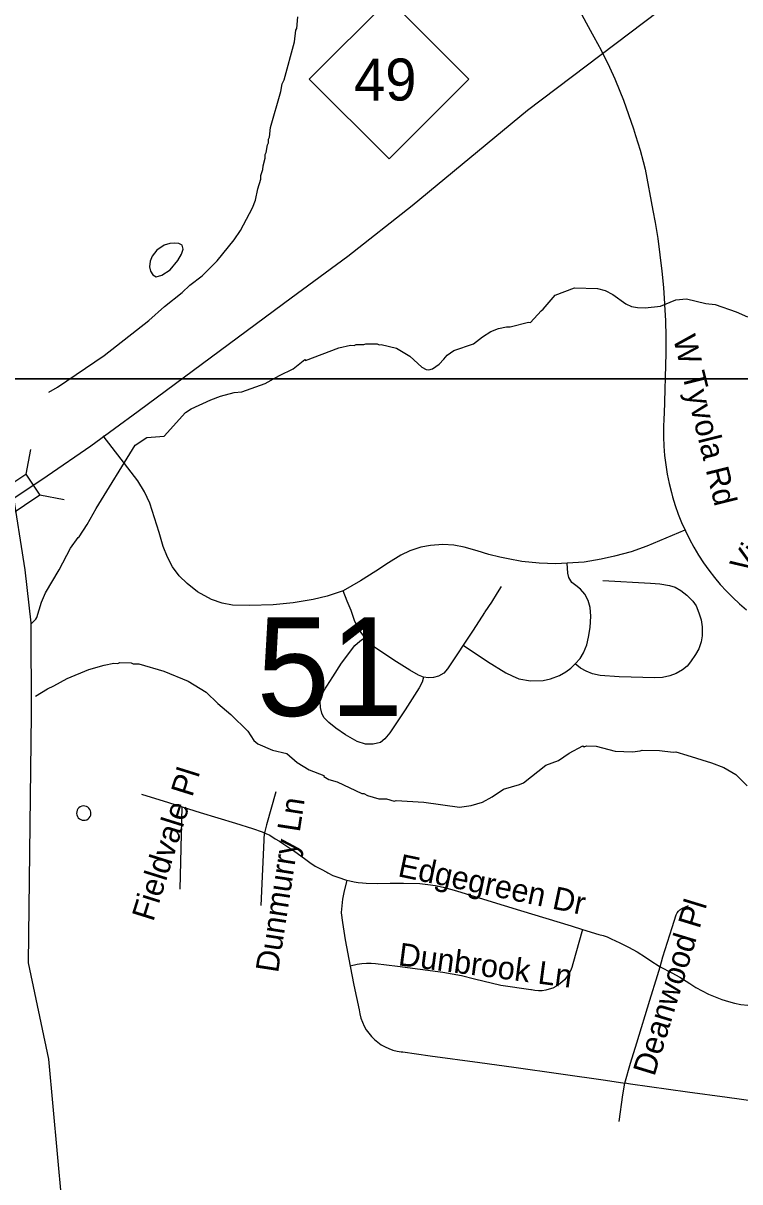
# Model space of a CAD drawing. Extents: x 1383679 to 1536984, y 460658 to 651027.
# Drawn here: x 1428413 to 1431399, y 517411 to 522240 of the extents above; entities that cross this region are included whole.
import ezdxf

# ---------------------------------------------------------------- set-up
doc = ezdxf.new("R2010")
doc.units = 0
for name, color, linetype in [('Exist Hydrographic Creek Single Shore', 7, 'Continuous'), ('Exist Hydrographic Misc Water Feature', 7, 'Continuous'), ('Exist Road Non-System Type 51', 7, 'Continuous'), ('Exist Road Non-System Type 51 Label', 7, 'Continuous'), ('Exist Road Primary NC Shield CELL', 7, 'Continuous'), ('Exist Road Primary NC Shield Number Label', 7, 'Continuous'), ('Exist Road Primary NC Structure Standard Bridge CELL', 7, 'Continuous'), ('Exist Road Primary NC UnDivided 4 Lane Attributed', 7, 'Continuous'), ('Exist Road Secondary Structure Standard Bridge Number Label', 7, 'Continuous'), ('Map Preparation Inset Cut Line', 7, 'Continuous')]:
    doc.layers.add(name, color=color, linetype=linetype)

msp = doc.modelspace()

# ---------------------------------------------------------------- linework, layer by layer
at = {"layer": 'Exist Hydrographic Creek Single Shore'}
msp.add_lwpolyline([(1428157.5, 516455.7), (1428444.5, 516623.9), (1428531.5, 516783.1), (1428574.5, 517330.3), (1428519.5, 517922.2), (1428435.5, 518324.3), (1428447.5, 519358.1), (1428445.8, 519740.6), (1428420.9, 519962), (1428367.4, 520305.8)], dxfattribs=at)
at = {"layer": 'Exist Hydrographic Misc Water Feature'}
for points in [[(1428520.6, 520701.8), (1428556.2, 520722.9), (1428751, 520854.4), (1428936.3, 521000.2), (1429001.6, 521058.7), (1429074.8, 521117.1), (1429107.5, 521148.3), (1429158.4, 521187.2), (1429221.7, 521249.7), (1429291.7, 521336.1), (1429318.5, 521375.5), (1429368.6, 521470.3), (1429381.3, 521502), (1429390.3, 521549.8), (1429403.2, 521589.5), (1429403.5, 521605.4), (1429412, 521629.3), (1429412.3, 521645.2), (1429421, 521677.1), (1429421.5, 521693), (1429425.6, 521700.9), (1429430.3, 521732.8), (1429434.5, 521740.7), (1429434.8, 521756.7), (1429439, 521764.6), (1429443.8, 521804.5), (1429487.1, 521955.4), (1429491.8, 521987.3), (1429500.2, 522003.1), (1429543.6, 522162.1), (1429548.6, 522209.9), (1429552.8, 522217.8), (1429557.8, 522265.7)], [(1429043, 521322.6), (1429024.2, 521321.2), (1429000.5, 521314.5), (1428969.9, 521294.4), (1428950.9, 521269.4), (1428942.2, 521247.3), (1428939.9, 521224.5), (1428943.3, 521205.8), (1428953, 521190.3), (1428967.4, 521182.1), (1428991.4, 521189.1), (1429025.7, 521212.3), (1429057, 521250.8), (1429072.9, 521276.5), (1429080.2, 521297.3), (1429075.2, 521314.7), (1429061.9, 521321.9), (1429043, 521322.6)], [(1428445.4, 519735.6), (1428465.2, 519755.4), (1428469.4, 519763.3), (1428488.8, 519826.8), (1428505.6, 519866.4), (1428563.7, 519961.1), (1428609.7, 520052), (1428641.7, 520096.5), (1428646.7, 520099.1), (1428679.8, 520150.4), (1428717.3, 520217.5), (1428879, 520481.8), (1428927.7, 520512.7), (1428999.9, 520519), (1429090, 520616.9), (1429112.3, 520632.4), (1429195.2, 520670.6), (1429235.6, 520685.6), (1429291.9, 520700.4), (1429324, 520703.7), (1429420.7, 520737.5), (1429481.4, 520772.1), (1429538, 520798.8), (1429586.9, 520837.7), (1429588.8, 520833.6), (1429728, 520886.5), (1429776.2, 520897.4), (1429792.2, 520897), (1429800.3, 520900.8), (1429832.3, 520900.1), (1429840.4, 520904), (1429888.4, 520902.9), (1429896.3, 520898.7), (1429904.4, 520900.5), (1429968, 520885.1), (1430023.3, 520851.9), (1430074.3, 520806.8), (1430091.7, 520797.1), (1430102.4, 520795.6), (1430118, 520798.9), (1430146, 520818.6), (1430165.6, 520839.7), (1430179.4, 520856.3), (1430207.8, 520875.7), (1430288.5, 520903.9), (1430327.2, 520933), (1430361.6, 520954.2), (1430393.9, 520967.5), (1430426, 520974.8), (1430442, 520974.4), (1430517.7, 520993.5), (1430526.5, 520992.5), (1430570.8, 521041.3), (1430579.7, 521047.3), (1430628.9, 521106.1), (1430709.6, 521136.3), (1430805.6, 521134.1), (1430837.4, 521125.5), (1430869, 521108.8), (1430924.2, 521069.5), (1430948, 521059), (1430971.9, 521054.5), (1431003.8, 521053.7), (1431068, 521060.3), (1431132.6, 521086.8), (1431177.2, 521091.1), (1431256.4, 521072), (1431296.2, 521067.2), (1431383.6, 521037.2), (1431431.2, 521016.1)], [(1428464.5, 519435.5), (1428514.9, 519466.4), (1428541.2, 519477.8), (1428595.9, 519508.5), (1428686.8, 519546.5), (1428751.1, 519565), (1428791.3, 519572.1), (1428807.3, 519571.8), (1428815.4, 519575.6), (1428863.4, 519574.5), (1428871.3, 519570.4), (1428895.3, 519569.8), (1428998.6, 519539.5), (1429100.9, 519498.1), (1429174.8, 519451.6), (1429223.8, 519404.5), (1429278.7, 519359.2), (1429349.3, 519289.7), (1429374.5, 519251.1), (1429390.2, 519236.8), (1429451.6, 519209.5), (1429511.3, 519196.1), (1429554.5, 519159.2), (1429604.7, 519128.3), (1429665.4, 519104.7), (1429665.3, 519100.7), (1429687, 519088.2), (1429720.7, 519077.5), (1429823.8, 519029.2), (1429831.8, 519029), (1429847.6, 519020.6), (1429895.3, 519007.6), (1429927.3, 519006.9), (1429959.1, 518998.2), (1429967.1, 518999.9), (1430081.9, 518993.4), (1430230.6, 518972.1), (1430278.8, 518978.9), (1430327.1, 518993.8), (1430367.6, 519015), (1430414.3, 519047.9), (1430480.7, 519066.4), (1430496.9, 519074), (1430590.5, 519147.9), (1430643, 519166.7), (1430687.6, 519197.7), (1430744.2, 519228.4), (1430750.2, 519224.2), (1430760.2, 519228), (1430800.2, 519227.1), (1430879.8, 519205.4), (1430951.8, 519203.7), (1430983.9, 519207), (1430992, 519210.8), (1431063.9, 519209.2), (1431120.3, 519202.2), (1431131.8, 519203.7), (1431177.3, 519188.9), (1431280.8, 519156.9), (1431331.7, 519137.8), (1431381.8, 519108.1), (1431428.8, 519061.1)], [(1428695.5, 518944.5), (1428695.4, 518951.1), (1428693.9, 518957.5), (1428691.2, 518963.4), (1428687.2, 518968.6), (1428682.1, 518972.8), (1428676.3, 518975.8), (1428670, 518977.4), (1428663.5, 518977.7), (1428657, 518976.5), (1428651, 518974), (1428645.6, 518970.2), (1428641.2, 518965.3), (1428638.1, 518959.6), (1428636.1, 518953.3), (1428635.6, 518946.8), (1428636.5, 518940.3), (1428638.9, 518934.2), (1428642.5, 518928.7), (1428647.2, 518924.1), (1428652.7, 518920.7), (1428658.9, 518918.5), (1428665.4, 518917.8), (1428671.9, 518918.4), (1428678.1, 518920.5), (1428683.8, 518923.9), (1428688.5, 518928.4), (1428692.2, 518933.8), (1428694.5, 518939.9), (1428695.5, 518944.5)]]:
    msp.add_lwpolyline(points, dxfattribs=at)
at = {"layer": 'Exist Road Non-System Type 51'}
for p, q in [((1429066.5, 518631.3), (1429075.3, 518974.3)), ((1429404.3, 518562.5), (1429418.2, 518865.8))]:
    msp.add_line(p, q, dxfattribs=at)
for points in [[(1430723.3, 522304.8), (1430783.5, 522195.6), (1430791, 522182.1), (1430821.6, 522126.9)], [(1430821.6, 522126.9), (1430855.7, 522056.9), (1430878.2, 522007.1), (1430899.2, 521956.7), (1430913.6, 521919.4), (1430935.5, 521859.3), (1430955.8, 521798.9), (1430964.6, 521771.8), (1430983.2, 521710.8), (1430996.5, 521663.7), (1431004.2, 521631.8), (1431036.2, 521459.7), (1431045.4, 521409.7), (1431056.6, 521342.2), (1431066.1, 521274.3), (1431074.1, 521206.3), (1431080.5, 521138.1), (1431085.3, 521069.7), (1431085.4, 521066), (1431088.5, 521001.3), (1431090.1, 520932.8), (1431090.1, 520864.2), (1431083, 520612.3), (1431081.9, 520594.1), (1431080.5, 520554.8), (1431080.6, 520515.6), (1431082.3, 520476.5), (1431085.5, 520437.5), (1431090.2, 520398.6), (1431096.5, 520359.9), (1431104.2, 520321.6), (1431113.5, 520283.4), (1431118.2, 520266.4), (1431129.4, 520229.8), (1431142.1, 520193.9), (1431156.2, 520158.4), (1431171.7, 520123.6), (1431188.5, 520089.5), (1431206.8, 520056), (1431226.3, 520023.3), (1431247.2, 519991.4), (1431269.3, 519960.4), (1431292.7, 519930.3), (1431317.2, 519901.1), (1431342.9, 519873), (1431369.7, 519845.9), (1431397.6, 519819.9), (1431426.6, 519795)], [(1429746.6, 519873.9), (1429680.1, 519851.3), (1429621.2, 519837.5), (1429538.5, 519823.8), (1429454.4, 519816.2), (1429356.6, 519812.4), (1429285.1, 519814.9), (1429242.5, 519822.5), (1429197.4, 519837.5), (1429139.6, 519870.2), (1429095.8, 519904), (1429063.1, 519936.6), (1429035.6, 519974.2), (1429014.2, 520014.3), (1428996.8, 520058.2), (1428979.1, 520117.2), (1428940.2, 520240.1), (1428919, 520286.5), (1428891.4, 520332.9), (1428821.1, 520423.2), (1428746.4, 520519.7)], [(1431170, 520127.2), (1431011.9, 520060.8), (1430946.1, 520036.9), (1430876.9, 520018.8), (1430820.9, 520006.4), (1430750.1, 519994.1), (1430679.4, 519989.2)], [(1430679.4, 519989.2), (1430632.5, 519986.7), (1430563.4, 519989.2), (1430490.1, 519996.6), (1430434.1, 520007.2), (1430399.5, 520014.7), (1430353.4, 520026.2), (1430304.1, 520041), (1430250.6, 520056.7), (1430207.8, 520064.1), (1430161.6, 520067.3), (1430110.6, 520063.2), (1430070.4, 520056.7), (1430023.4, 520041), (1429986.4, 520022.1), (1429935.4, 519990.8), (1429882.6, 519956.2), (1429818.5, 519915.9), (1429746.6, 519873.9)], [(1430712.4, 519569.4), (1430732.9, 519592.4), (1430746.9, 519616.3), (1430761.6, 519649.2), (1430768.2, 519680.5), (1430774.9, 519721.7), (1430777.4, 519768.6), (1430774.9, 519804), (1430766.6, 519834.4), (1430752.6, 519859.9), (1430734.5, 519880.5), (1430715.4, 519895.7), (1430699.1, 519909.3), (1430686.8, 519929.1), (1430682.6, 519947.2), (1430679.4, 519989.2)], [(1430828.4, 519916.8), (1431026.6, 519906), (1431065.4, 519903.6), (1431105.8, 519896.2), (1431128.8, 519889.6), (1431153.4, 519874.8), (1431178.1, 519855.8), (1431202.9, 519831.1), (1431216.9, 519811.3), (1431228.4, 519781.8), (1431238.2, 519752.9), (1431241.5, 519724.2), (1431242.4, 519686.2), (1431237.4, 519661.6), (1431227.5, 519631.9), (1431214, 519609.1), (1431193, 519578.6), (1431179, 519559.5), (1431159.2, 519544.7), (1431133.6, 519529.9), (1431106.5, 519520), (1431076.9, 519513.4), (1431044.9, 519510.9), (1430896.6, 519515.9), (1430816.9, 519520.8), (1430784.8, 519528.2), (1430758.4, 519539.8), (1430734.5, 519552.1), (1430712.4, 519569.4)], [(1429835.8, 519679.7), (1429821.8, 519700.2), (1429807.8, 519722.5), (1429795.2, 519746), (1429779.8, 519792.4), (1429763.4, 519831.1), (1429746.6, 519873.9)], [(1430403.8, 519892.3), (1430388.2, 519866.4), (1430364.6, 519826.7), (1430336.8, 519785.9), (1430335.5, 519783.2), (1430287.6, 519710.7), (1430246.1, 519648.2)], [(1430081, 519514.2), (1430074.9, 519493.8), (1430062.9, 519469.8), (1430004.6, 519378.7), (1429940.2, 519282.2), (1429919.6, 519256.7), (1429901.6, 519242.7), (1429871.1, 519235.2), (1429839, 519235.2), (1429803.9, 519246.1), (1429755.9, 519273.9), (1429715.6, 519301.9), (1429685.9, 519325.8), (1429666.1, 519346.3), (1429658, 519363.7), (1429651.4, 519388.3), (1429650.6, 519411.3), (1429654.6, 519433.6), (1429666.1, 519456.7), (1429703.2, 519515.9), (1429738.6, 519572.7), (1429795.4, 519645.9), (1429816, 519664.1), (1429835.8, 519679.7)], [(1430081, 519514.2), (1430060.4, 519522.5), (1430023.4, 519543.9), (1429957.6, 519585), (1429872, 519641.8), (1429857.1, 519655.8), (1429835.8, 519679.7)], [(1430246.1, 519648.2), (1430225.1, 519616.3), (1430181.4, 519549.7), (1430165, 519531.5), (1430143.6, 519518.3), (1430122.1, 519512.6), (1430101.6, 519511.8), (1430081, 519514.2)], [(1430246.1, 519648.2), (1430347.1, 519579.9), (1430424.2, 519532.3), (1430450.6, 519519.2), (1430477.5, 519507.8), (1430526.2, 519498.6), (1430579, 519501.1), (1430609.4, 519507.7), (1430647.2, 519521.7), (1430674.4, 519536.5), (1430695, 519552.1), (1430712.4, 519569.4)], [(1428905.9, 519027), (1429017.9, 518992), (1429075.3, 518974.3)], [(1429465.8, 519036.7), (1429426.2, 518898.3), (1429418.2, 518865.8)], [(1429075.3, 518974.3), (1429150.9, 518951), (1429298.1, 518905.4), (1429298.2, 518905.5), (1429368.8, 518883.2), (1429409.4, 518870.3), (1429418.2, 518865.8)], [(1429418.2, 518865.8), (1429424.5, 518862.7), (1429440.6, 518856), (1429463.4, 518841.1), (1429480.6, 518830.4), (1429499.6, 518818.4), (1429544.4, 518787.3), (1429585, 518758.7), (1429607.2, 518742.4), (1429630.2, 518727.3), (1429654.1, 518713.6), (1429678.8, 518701.3), (1429682.7, 518699.5), (1429703.7, 518688.5), (1429727.6, 518679.1), (1429756.6, 518670.1), (1429762.1, 518668.7)], [(1429762.1, 518668.7), (1429749, 518616.5), (1429743.8, 518589), (1429740.2, 518561.2), (1429738.1, 518533.3), (1429738, 518532.5), (1429743.2, 518491.6), (1429754.9, 518420.3), (1429776, 518310.4)], [(1429762.1, 518668.7), (1429774.5, 518665.5), (1429791.6, 518661.5), (1429808.3, 518659.3), (1429826.6, 518656.8), (1429842.5, 518655.6), (1429888.5, 518654), (1429942.6, 518655.2), (1429997.9, 518655.4), (1430066.2, 518654.2), (1430098.6, 518650.8), (1430130.7, 518645.9), (1430162.5, 518639.5), (1430194, 518631.5), (1430218.7, 518624.1), (1430349, 518584), (1430484.8, 518542.1), (1430695.5, 518477.7), (1430743.2, 518463.2)], [(1431066.2, 518306.7), (1431078.3, 518348.5), (1431116.5, 518470.9), (1431133.1, 518523.7), (1431137.2, 518531.7), (1431142.6, 518538.9), (1431149.2, 518545.1), (1431156.8, 518550), (1431184.2, 518562.4)], [(1430743.2, 518463.2), (1430702.6, 518319.3), (1430698.6, 518304.8), (1430693, 518290.8), (1430686, 518277.5), (1430677.6, 518265), (1430667.9, 518253.4), (1430657.2, 518242.9), (1430645.3, 518233.5), (1430632.6, 518225.5), (1430619.1, 518218.8), (1430604.9, 518213.6), (1430590.3, 518209.9), (1430575.4, 518207.8), (1430560.3, 518207.2), (1430545.3, 518208.2), (1430530.5, 518210.7), (1430527.5, 518211.4), (1430403.2, 518229.8), (1430293.8, 518256), (1430238.9, 518269.8), (1430160.8, 518283.3), (1429972, 518309), (1429881.5, 518320.4), (1429862.3, 518321.8), (1429843, 518321.7), (1429823.8, 518320), (1429804.8, 518316.7), (1429776, 518310.4)], [(1430743.2, 518463.2), (1430811.6, 518442.5), (1430829.3, 518437.8), (1430846.5, 518431.6), (1430862.1, 518424.4), (1430899, 518407.4), (1430935.2, 518389), (1430970.6, 518369.1), (1431005.3, 518348), (1431024.4, 518335.5), (1431066.2, 518306.7)], [(1429776, 518310.4), (1429791.3, 518230.9), (1429812.9, 518128.2), (1429815.8, 518110.7), (1429820.3, 518093.4), (1429826.3, 518076.7), (1429833.8, 518060.5), (1429842.7, 518045), (1429852.9, 518030.4), (1429864.3, 518016.8), (1429876.9, 518004.2), (1429890.6, 517992.8), (1429905.2, 517982.6), (1429920.7, 517973.8), (1429936.9, 517966.4), (1429953.7, 517960.4), (1429970.9, 517956), (1429988.5, 517953.1), (1429995.4, 517952.4), (1430108.9, 517936.8), (1430316.1, 517908.8), (1430457.1, 517888.5), (1430652.6, 517861.5), (1430839.2, 517834.8), (1430919.7, 517822)], [(1430919.7, 517822), (1430943.1, 517905.3), (1430969.3, 517990.6), (1431023.2, 518168), (1431056, 518271), (1431066.2, 518306.7)], [(1431066.2, 518306.7), (1431115.1, 518282.2), (1431148.4, 518263.8), (1431190.7, 518237.6), (1431215.8, 518221.5), (1431241.6, 518206.8), (1431268.2, 518193.5), (1431295.5, 518181.6), (1431323.3, 518171.1), (1431351.7, 518162.2), (1431377, 518155.6), (1431402.5, 518150.6), (1431431.5, 518146.9), (1431463.5, 518142.1), (1431521.2, 518133.2), (1431731.6, 518104.5), (1431762.9, 518098.9), (1431956.4, 518072.9), (1432075, 518057.1), (1432127.7, 518050.1), (1432292.3, 518026.8), (1432411.5, 518010.3), (1432639.4, 517977.3)], [(1430896.5, 517662.9), (1430911.1, 517773.7), (1430919.7, 517822)], [(1432584.7, 517592), (1432568.4, 517594.2), (1432430.8, 517612.6), (1432234.1, 517640), (1432075, 517662.2), (1432003.7, 517672.2), (1431839.7, 517695.4), (1431686.6, 517716), (1431515.4, 517739.7), (1431345.3, 517762.8), (1431180.4, 517784.7), (1430943.2, 517818.3), (1430919.7, 517822)]]:
    msp.add_lwpolyline(points, dxfattribs=at)
at = {"layer": 'Exist Road Primary NC Shield CELL'}
msp.add_lwpolyline([(1429604.3, 522007), (1429937.3, 522340), (1430270.3, 522007), (1429937.3, 521674)], close=True, dxfattribs=at)
at = {"layer": 'Exist Road Primary NC Structure Standard Bridge CELL'}
for p, q in [((1428443.8, 520462.4), (1428423.7, 520360.9)), ((1428584.1, 520252.9), (1428482.6, 520272.9))]:
    msp.add_line(p, q, dxfattribs=at)
msp.add_lwpolyline([(1428482.6, 520272.9), (1428294.2, 520146.8), (1428235.3, 520234.8), (1428423.7, 520360.9)], close=True, dxfattribs=at)
at = {"layer": 'Exist Road Primary NC UnDivided 4 Lane Attributed'}
msp.add_lwpolyline([(1428373.7, 520259.8), (1428513.3, 520353.6), (1428694.6, 520478.5), (1428892.6, 520623), (1429310.6, 520932.1), (1429529.7, 521094.8), (1429765, 521269), (1430034, 521479.6), (1430514.5, 521877), (1431185.2, 522385.7), (1431515.9, 522631.9), (1431606, 522700.3)], dxfattribs=at)
at = {"layer": 'Map Preparation Inset Cut Line'}
for points in [[(1458567.8, 520758.2), (1396051.8, 520758.2), (1396051.8, 564142.2), (1458567.8, 564142.2), (1458567.8, 520758.2)], [(1446195.4, 477316), (1383679.3, 477316), (1383679.3, 520758.2), (1458567.8, 520758.2), (1458567.8, 493672.2), (1446195.4, 493672.2), (1446195.4, 477316)]]:
    msp.add_lwpolyline(points, dxfattribs=at)

# ---------------------------------------------------------------- texts
at = {"layer": 'Exist Road Non-System Type 51 Label'}
for s, rotation, p in [('W Tyvola Rd', 283.942, (1431120.1, 520927.2)), ('Vickers Rd', 56.3099, (1431431.4, 519935.8)), ('Fieldvale Pl', 72.6196, (1428954.8, 518492.4)), ('Dunmurry Ln', 81.2635, (1429475, 518279.6)), ('Edgegreen Dr', 348.1494, (1429970.3, 518685.3)), ('Deanwood Pl', 73.0113, (1431042.6, 517847.7)), ('Dunbrook Ln', 352.5694, (1429972.6, 518313.9))]:
    msp.add_text(s, height=95, rotation=rotation, dxfattribs=at).set_placement(p)
at = {"layer": 'Exist Road Primary NC Shield Number Label'}
msp.add_text('49', height=175, dxfattribs=at).set_placement((1429791.4, 521917.3))
at = {"layer": 'Exist Road Secondary Structure Standard Bridge Number Label'}
msp.add_text('51', height=410.1, dxfattribs=at).set_placement((1429385.8, 519352.9))

doc.saveas('drawing.dxf')
